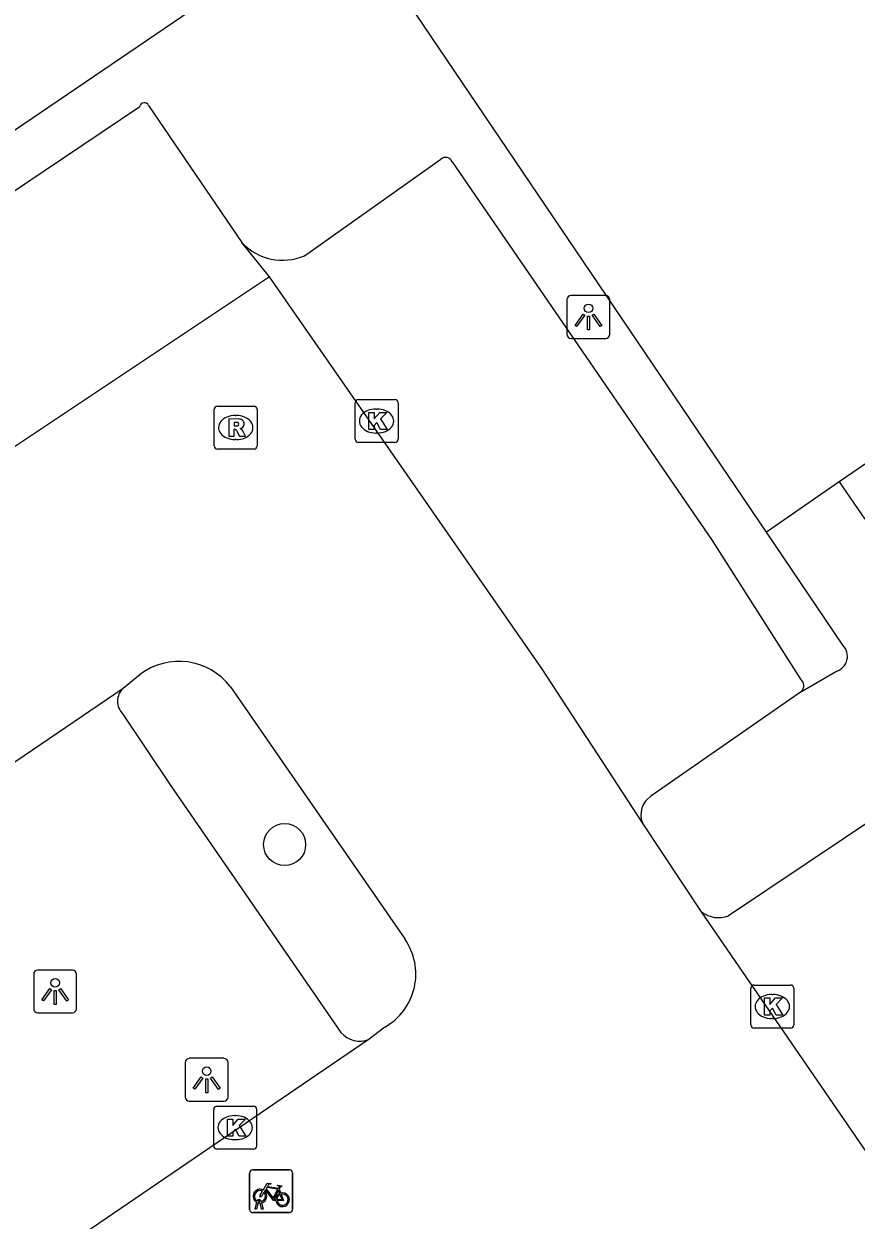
# Model space of a CAD drawing. Extents: x 157466 to 158888, y 383063 to 384677.
# Drawn here: x 158255.11 to 158274.49, y 383691.6 to 383719.45 of the extents above; entities that cross this region are included whole.
import ezdxf

# ---------------------------------------------------------------- set-up
doc = ezdxf.new("R2010")
doc.units = 0
for name, color, linetype in [('IMGEO_Boom', 7, 'Continuous'), ('IMGEO_Fietsenrek', 7, 'Continuous'), ('IMGEO_Kolk', 7, 'Continuous'), ('IMGEO_Lichtpunt', 7, 'Continuous'), ('IMGEO_Parkeervlak_open', 7, 'Continuous'), ('IMGEO_Rijbaan_lokaal_gesloten', 7, 'Continuous'), ('IMGEO_Rioolput', 7, 'Continuous'), ('IMGEO_Voetpad_open', 7, 'Continuous')]:
    doc.layers.add(name, color=color, linetype=linetype)

msp = doc.modelspace()

# ---------------------------------------------------------------- linework, layer by layer
at = {"layer": 'IMGEO_Boom'}
msp.add_circle((158261.181, 383700.34), 0.489, dxfattribs=at)
at = {"layer": 'IMGEO_Fietsenrek'}
for p, q in [((158260.44, 383692.769), (158261.281, 383692.769)), ((158261.281, 383692.769), (158260.44, 383692.769)), ((158260.365, 383691.844), (158260.365, 383692.685)), ((158260.365, 383692.685), (158260.365, 383691.844)), ((158261.365, 383692.694), (158261.365, 383691.853)), ((158261.365, 383691.853), (158261.365, 383692.694)), ((158261.052, 383692.318), (158261.088, 383692.223)), ((158260.492, 383691.853), (158260.531, 383692.013)), ((158260.561, 383692.001), (158260.526, 383691.853)), ((158260.603, 383692.025), (158260.602, 383692.029)), ((158260.644, 383691.853), (158260.61, 383691.995)), ((158260.634, 383692.036), (158260.635, 383692.029)), ((158260.642, 383691.999), (158260.677, 383691.853)), ((158261.29, 383691.769), (158260.449, 383691.769)), ((158260.449, 383691.769), (158261.29, 383691.769)), ((158260.526, 383691.853), (158260.492, 383691.853)), ((158260.677, 383691.853), (158260.644, 383691.853))]:
    msp.add_line(p, q, dxfattribs=at)
for points in [[(158260.699, 383692.243), (158260.647, 383692.153), (158260.607, 383692.128), (158260.608, 383692.175), (158260.663, 383692.269)], [(158260.678, 383692.295), (158260.773, 383692.459), (158260.859, 383692.445), (158260.861, 383692.436), (158260.805, 383692.425), (158260.778, 383692.38), (158261.034, 383692.339)], [(158260.974, 383692.051), (158260.924, 383692.051), (158260.733, 383692.302), (158260.714, 383692.27)], [(158261.021, 383692.314), (158260.764, 383692.355), (158260.747, 383692.326), (158260.914, 383692.106), (158261.021, 383692.314)], [(158261.069, 383692.216), (158261.039, 383692.293), (158260.93, 383692.075), (158260.973, 383692.075)], [(158261.003, 383692.075), (158261.123, 383692.074), (158261.079, 383692.188)], [(158261.099, 383692.195), (158261.154, 383692.05), (158261.004, 383692.05)], [(158261.034, 383692.339), (158261.059, 383692.388), (158261.053, 383692.392), (158261.03, 383692.396), (158261.018, 383692.403), (158261.017, 383692.406), (158261.019, 383692.411), (158261.114, 383692.396), (158261.116, 383692.386), (158261.106, 383692.373), (158261.094, 383692.367), (158261.08, 383692.373), (158261.052, 383692.318)]]:
    msp.add_lwpolyline(points, dxfattribs=at)
for centre, radius, start, end in [((158260.443, 383692.691), 0.0779, 92.4484, 184.2845), ((158260.443, 383692.691), 0.0779, 92.4484, 184.2845), ((158261.287, 383692.691), 0.0779, 2.4484, 94.2845), ((158261.287, 383692.691), 0.0779, 2.4484, 94.2845), ((158260.605, 383692.154), 0.159, 62.6766, 242.1369), ((158260.605, 383692.154), 0.129, 63.3192, 238.903), ((158260.605, 383692.154), 0.129, 283.6043, 43.4302), ((158260.605, 383692.154), 0.159, 283.5766, 46.6042), ((158261.132, 383692.07), 0.159, 113.3408, 178.3217), ((158261.132, 383692.07), 0.159, 187.0065, 105.7708), ((158261.132, 383692.07), 0.129, 113.923, 177.9556), ((158261.132, 383692.07), 0.129, 188.6715, 104.5883), ((158260.585, 383692.025), 0.0499, 12.8025, 158.6934), ((158260.605, 383692.154), 0.159, 253.9967, 271.7867), ((158260.585, 383692.025), 0.0174, 12.8025, 163.4502), ((158260.605, 383692.154), 0.129, 253.415, 269.0204), ((158260.443, 383691.847), 0.0779, 182.4484, 274.2845), ((158260.443, 383691.847), 0.0779, 182.4484, 274.2845), ((158261.287, 383691.847), 0.0779, 272.4484, 4.2845), ((158261.287, 383691.847), 0.0779, 272.4484, 4.2845)]:
    msp.add_arc(centre, radius, start, end, dxfattribs=at)
at = {"layer": 'IMGEO_Kolk'}
for p, q in [((158262.82, 383709.774), (158262.82, 383710.626)), ((158262.895, 383710.7), (158263.747, 383710.7)), ((158263.821, 383710.626), (158263.821, 383709.774)), ((158263.308, 383710.48), (158263.333, 383710.48)), ((158263.331, 383709.92), (158263.306, 383709.92)), ((158263.747, 383709.7), (158262.895, 383709.7)), ((158272.036, 383696.142), (158272.036, 383696.994)), ((158272.111, 383697.068), (158272.963, 383697.068)), ((158273.037, 383696.994), (158273.037, 383696.142)), ((158272.524, 383696.848), (158272.549, 383696.848)), ((158272.547, 383696.288), (158272.522, 383696.288)), ((158272.963, 383696.068), (158272.111, 383696.068)), ((158259.528, 383693.322), (158259.528, 383694.174)), ((158259.603, 383694.248), (158260.455, 383694.248)), ((158260.529, 383694.174), (158260.529, 383693.322)), ((158260.016, 383694.028), (158260.041, 383694.028)), ((158260.039, 383693.468), (158260.014, 383693.468)), ((158260.455, 383693.248), (158259.603, 383693.248))]:
    msp.add_line(p, q, dxfattribs=at)
for points in [[(158262.82, 383709.774), (158262.82, 383710.626)], [(158262.895, 383710.7), (158263.747, 383710.7)], [(158263.821, 383710.626), (158263.821, 383709.774)], [(158263.141, 383710.4), (158263.264, 383710.4), (158263.264, 383710.249), (158263.394, 383710.4), (158263.558, 383710.4), (158263.412, 383710.249), (158263.565, 383710), (158263.413, 383710), (158263.328, 383710.164), (158263.264, 383710.097), (158263.264, 383710), (158263.141, 383710), (158263.141, 383710.4)], [(158263.747, 383709.7), (158262.895, 383709.7)], [(158272.036, 383696.142), (158272.036, 383696.994)], [(158272.111, 383697.068), (158272.963, 383697.068)], [(158273.037, 383696.994), (158273.037, 383696.142)], [(158272.357, 383696.768), (158272.48, 383696.768), (158272.48, 383696.617), (158272.61, 383696.768), (158272.774, 383696.768), (158272.628, 383696.617), (158272.781, 383696.368), (158272.629, 383696.368), (158272.544, 383696.532), (158272.48, 383696.465), (158272.48, 383696.368), (158272.357, 383696.368), (158272.357, 383696.768)], [(158272.963, 383696.068), (158272.111, 383696.068)], [(158259.528, 383693.322), (158259.528, 383694.174)], [(158259.603, 383694.248), (158260.455, 383694.248)], [(158260.529, 383694.174), (158260.529, 383693.322)], [(158259.849, 383693.948), (158259.972, 383693.948), (158259.972, 383693.797), (158260.102, 383693.948), (158260.266, 383693.948), (158260.12, 383693.797), (158260.273, 383693.548), (158260.121, 383693.548), (158260.036, 383693.712), (158259.972, 383693.645), (158259.972, 383693.548), (158259.849, 383693.548), (158259.849, 383693.948)], [(158260.455, 383693.248), (158259.603, 383693.248)]]:
    msp.add_lwpolyline(points, dxfattribs=at)
for centre, start, end in [((158262.897, 383710.624), 91.552, 178.448), ((158262.897, 383710.624), 91.552, 178.448), ((158263.745, 383710.624), 1.552, 88.448), ((158263.745, 383710.624), 1.552, 88.448), ((158262.897, 383709.776), 181.552, 268.448), ((158262.897, 383709.776), 181.552, 268.448), ((158263.745, 383709.776), 271.552, 358.448), ((158263.745, 383709.776), 271.552, 358.448), ((158272.113, 383696.992), 91.552, 178.448), ((158272.113, 383696.992), 91.552, 178.448), ((158272.961, 383696.992), 1.552, 88.448), ((158272.961, 383696.992), 1.552, 88.448), ((158272.113, 383696.144), 181.552, 268.448), ((158272.113, 383696.144), 181.552, 268.448), ((158272.961, 383696.144), 271.552, 358.448), ((158272.961, 383696.144), 271.552, 358.448), ((158259.605, 383694.172), 91.552, 178.448), ((158259.605, 383694.172), 91.552, 178.448), ((158260.453, 383694.172), 1.552, 88.448), ((158260.453, 383694.172), 1.552, 88.448), ((158259.605, 383693.324), 181.552, 268.448), ((158259.605, 383693.324), 181.552, 268.448), ((158260.453, 383693.324), 271.552, 358.448), ((158260.453, 383693.324), 271.552, 358.448)]:
    msp.add_arc(centre, 0.0765, start, end, dxfattribs=at)
for centre, major_axis, ratio, start_param, end_param in [((158263.307, 383710.2), (-0.387, 0.002), 0.722429, 4.712389, 7.853982), ((158263.332, 383710.2), (-0.39, 0.002), 0.717154, 1.570796, 4.712389), ((158272.523, 383696.568), (-0.387, 0.002), 0.722429, 4.712389, 7.853982), ((158272.548, 383696.568), (-0.39, 0.002), 0.717154, 1.570796, 4.712389), ((158260.015, 383693.748), (-0.387, 0.002), 0.722429, 4.712389, 7.853982), ((158260.04, 383693.748), (-0.39, 0.002), 0.717154, 1.570796, 4.712389)]:
    msp.add_ellipse(centre, major_axis=major_axis, ratio=ratio, start_param=start_param, end_param=end_param, dxfattribs=at)
at = {"layer": 'IMGEO_Lichtpunt'}
for p, q in [((158268.657, 383713.121), (158267.849, 383713.121)), ((158268.657, 383713.121), (158267.849, 383713.121)), ((158267.755, 383713.026), (158267.755, 383712.219)), ((158267.755, 383713.026), (158267.755, 383712.219)), ((158268.751, 383712.219), (158268.751, 383713.026)), ((158268.751, 383712.219), (158268.751, 383713.026)), ((158267.849, 383712.125), (158268.657, 383712.125)), ((158267.849, 383712.125), (158268.657, 383712.125)), ((158255.337, 383697.323), (158255.337, 383696.516)), ((158255.337, 383697.323), (158255.337, 383696.516)), ((158256.239, 383697.418), (158255.431, 383697.418)), ((158256.239, 383697.418), (158255.431, 383697.418)), ((158256.333, 383696.516), (158256.333, 383697.323)), ((158256.333, 383696.516), (158256.333, 383697.323)), ((158255.431, 383696.422), (158256.239, 383696.422)), ((158255.431, 383696.422), (158256.239, 383696.422)), ((158258.866, 383695.267), (158258.866, 383694.46)), ((158258.866, 383695.267), (158258.866, 383694.46)), ((158259.768, 383695.362), (158258.96, 383695.362)), ((158259.768, 383695.362), (158258.96, 383695.362)), ((158259.862, 383694.46), (158259.862, 383695.267)), ((158259.862, 383694.46), (158259.862, 383695.267)), ((158258.96, 383694.366), (158259.768, 383694.366)), ((158258.96, 383694.366), (158259.768, 383694.366))]:
    msp.add_line(p, q, dxfattribs=at)
for points in [[(158268.129, 383712.69), (158268.168, 383712.662), (158267.98, 383712.4), (158267.942, 383712.427), (158268.129, 383712.69)], [(158268.231, 383712.642), (158268.278, 383712.642), (158268.278, 383712.32), (158268.231, 383712.32), (158268.231, 383712.642)], [(158268.341, 383712.662), (158268.379, 383712.689), (158268.566, 383712.427), (158268.527, 383712.399), (158268.341, 383712.662)], [(158255.711, 383696.987), (158255.75, 383696.959), (158255.562, 383696.697), (158255.524, 383696.724), (158255.711, 383696.987)], [(158255.813, 383696.939), (158255.86, 383696.939), (158255.86, 383696.617), (158255.813, 383696.617), (158255.813, 383696.939)], [(158255.923, 383696.959), (158255.961, 383696.986), (158256.148, 383696.724), (158256.109, 383696.696), (158255.923, 383696.959)], [(158259.24, 383694.931), (158259.279, 383694.903), (158259.091, 383694.641), (158259.053, 383694.668), (158259.24, 383694.931)], [(158259.342, 383694.883), (158259.389, 383694.883), (158259.389, 383694.561), (158259.342, 383694.561), (158259.342, 383694.883)], [(158259.452, 383694.903), (158259.49, 383694.93), (158259.677, 383694.668), (158259.638, 383694.64), (158259.452, 383694.903)]]:
    msp.add_lwpolyline(points, dxfattribs=at)
for centre in [(158268.254, 383712.824), (158255.836, 383697.121), (158259.365, 383695.065)]:
    msp.add_circle(centre, 0.0994, dxfattribs=at)
for centre, start, end in [((158267.849, 383713.026), 90, 180), ((158267.849, 383713.026), 90, 180), ((158268.657, 383713.026), 0, 90), ((158268.657, 383713.026), 0, 90), ((158267.849, 383712.219), 180, 270), ((158267.849, 383712.219), 180, 270), ((158268.657, 383712.219), 270, 0), ((158268.657, 383712.219), 270, 360), ((158255.431, 383697.323), 90, 180), ((158255.431, 383697.323), 90, 180), ((158256.239, 383697.323), 0, 90), ((158256.239, 383697.323), 0, 90), ((158255.431, 383696.516), 180, 270), ((158255.431, 383696.516), 180, 270), ((158256.239, 383696.516), 270, 0), ((158256.239, 383696.516), 270, 360), ((158258.96, 383695.267), 90, 180), ((158258.96, 383695.267), 90, 180), ((158259.768, 383695.267), 0, 90), ((158259.768, 383695.267), 0, 90), ((158258.96, 383694.46), 180, 270), ((158258.96, 383694.46), 180, 270), ((158259.768, 383694.46), 270, 0), ((158259.768, 383694.46), 270, 360)]:
    msp.add_arc(centre, 0.0946, start, end, dxfattribs=at)
at = {"layer": 'IMGEO_Parkeervlak_open'}
for points in [[(158318.912, 383739.463), (158304.262, 383729.417), (158301.094, 383734.058), (158298.373, 383732.165), (158301.564, 383727.539), (158274.095, 383708.785)], [(158272.403, 383707.609), (158263.183, 383721.249)], [(158258.012, 383717.548), (158260.187, 383714.353)], [(158235.514, 383702.406), (158245.765, 383709.429), (158257.806, 383717.521)], [(158261.643, 383714.05), (158264.821, 383716.298)], [(158265.08, 383716.236), (158271.139, 383707.418), (158273.193, 383704.189)], [(158260.828, 383713.56), (158260.187, 383714.353)], [(158257.416, 383703.378), (158258.518, 383701.726), (158262.489, 383695.964)]]:
    msp.add_lwpolyline(points, dxfattribs=at)
for centre, radius, start, end in [((158257.913, 383717.504), 0.108, 23.9599, 170.9743), ((158264.929, 383716.177), 0.162, 21.4595, 131.6159), ((158261.129, 383715.231), 1.288, 222.9708, 293.5177), ((158273.081, 383704.037), 0.189, 314.6791, 53.7198), ((158257.704, 383703.678), 0.416, 133.1052, 226.1359), ((158262.931, 383696.35), 0.587, 221.129, 292.0237)]:
    msp.add_arc(centre, radius, start, end, dxfattribs=at)
at = {"layer": 'IMGEO_Rijbaan_lokaal_gesloten'}
for points in [[(158260.828, 383713.56), (158249.058, 383705.721), (158247.517, 383704.657), (158237.394, 383697.67)], [(158269.511, 383700.844), (158267.169, 383704.441), (158260.828, 383713.56)], [(158257.42, 383703.982), (158257.811, 383704.3)], [(158229.981, 383685.351), (158242.655, 383693.948), (158257.42, 383703.982)], [(158259.921, 383704.011), (158263.976, 383698.141)], [(158270.886, 383698.77), (158269.511, 383700.844)], [(158282.405, 383681.916), (158279.712, 383685.929), (158270.886, 383698.77)], [(158263.512, 383696.09), (158263.151, 383695.806)], [(158263.151, 383695.806), (158248.181, 383685.608), (158235.661, 383677.053)]]:
    msp.add_lwpolyline(points, dxfattribs=at)
for centre, radius, start, end in [((158258.72, 383703.091), 1.513, 37.4586, 126.9432), ((158262.822, 383697.324), 1.414, 299.2191, 35.2859)]:
    msp.add_arc(centre, radius, start, end, dxfattribs=at)
at = {"layer": 'IMGEO_Rioolput'}
for p, q in [((158259.541, 383709.622), (158259.541, 383710.474)), ((158259.616, 383710.548), (158260.468, 383710.548)), ((158260.029, 383710.328), (158260.054, 383710.328)), ((158260.542, 383710.474), (158260.542, 383709.622)), ((158260.052, 383709.768), (158260.027, 383709.768)), ((158260.468, 383709.548), (158259.616, 383709.548))]:
    msp.add_line(p, q, dxfattribs=at)
for points in [[(158259.541, 383709.622), (158259.541, 383710.474)], [(158259.616, 383710.548), (158260.468, 383710.548)], [(158260.542, 383710.474), (158260.542, 383709.622)], [(158260.13, 383710.246), (158259.878, 383710.248), (158259.878, 383709.848)], [(158259.878, 383709.848), (158260.002, 383709.848), (158260.002, 383710.01), (158260.013, 383710.01)], [(158260.056, 383710.167), (158260.002, 383710.167), (158260.002, 383710.086)], [(158260.002, 383710.086), (158260.054, 383710.086)], [(158260.06, 383709.981), (158260.131, 383709.848), (158260.271, 383709.848), (158260.206, 383709.974)], [(158260.468, 383709.548), (158259.616, 383709.548)]]:
    msp.add_lwpolyline(points, dxfattribs=at)
for centre, radius, start, end in [((158259.618, 383710.472), 0.0765, 91.552, 178.448), ((158259.618, 383710.472), 0.0765, 91.552, 178.448), ((158260.466, 383710.472), 0.0765, 1.552, 88.448), ((158260.466, 383710.472), 0.0765, 1.552, 88.448), ((158260.012, 383709.957), 0.0533, 26.0293, 88.6989), ((158260.038, 383710.275), 0.19, 274.7715, 282.9687), ((158260.062, 383710.071), 0.0964, 77.0061, 93.1865), ((158260.076, 383710.128), 0.0378, 276.6634, 79.6772), ((158260.129, 383710.136), 0.109, 350.3612, 89.416), ((158260.127, 383710.136), 0.112, 277.5842, 350.9817), ((158260.111, 383709.921), 0.108, 29.5134, 73.7905), ((158259.618, 383709.624), 0.0765, 181.552, 268.448), ((158259.618, 383709.624), 0.0765, 181.552, 268.448), ((158260.466, 383709.624), 0.0765, 271.552, 358.448), ((158260.466, 383709.624), 0.0765, 271.552, 358.448)]:
    msp.add_arc(centre, radius, start, end, dxfattribs=at)
for centre, major_axis, ratio, start_param, end_param in [((158260.028, 383710.048), (-0.387, 0.002), 0.722429, 4.712389, 7.853982), ((158260.053, 383710.048), (-0.39, 0.002), 0.717154, 1.570796, 4.712389)]:
    msp.add_ellipse(centre, major_axis=major_axis, ratio=ratio, start_param=start_param, end_param=end_param, dxfattribs=at)
at = {"layer": 'IMGEO_Voetpad_open'}
for points in [[(158233.32, 383702.286), (158245.028, 383710.284), (158262.079, 383721.862)], [(158274.095, 383708.785), (158272.403, 383707.609)], [(158274.095, 383708.785), (158274.689, 383707.918)], [(158274.181, 383704.979), (158272.403, 383707.609)], [(158273.214, 383703.903), (158274.032, 383704.379)], [(158273.214, 383703.903), (158269.707, 383701.462)], [(158275.137, 383701.099), (158271.519, 383698.683)]]:
    msp.add_lwpolyline(points, dxfattribs=at)
for centre, radius, start, end in [((158273.924, 383704.724), 0.362, 287.4277, 44.6797), ((158269.992, 383701.032), 0.516, 123.4857, 201.3212), ((158271.28, 383699.293), 0.655, 232.9801, 291.3684)]:
    msp.add_arc(centre, radius, start, end, dxfattribs=at)

doc.saveas('drawing.dxf')
